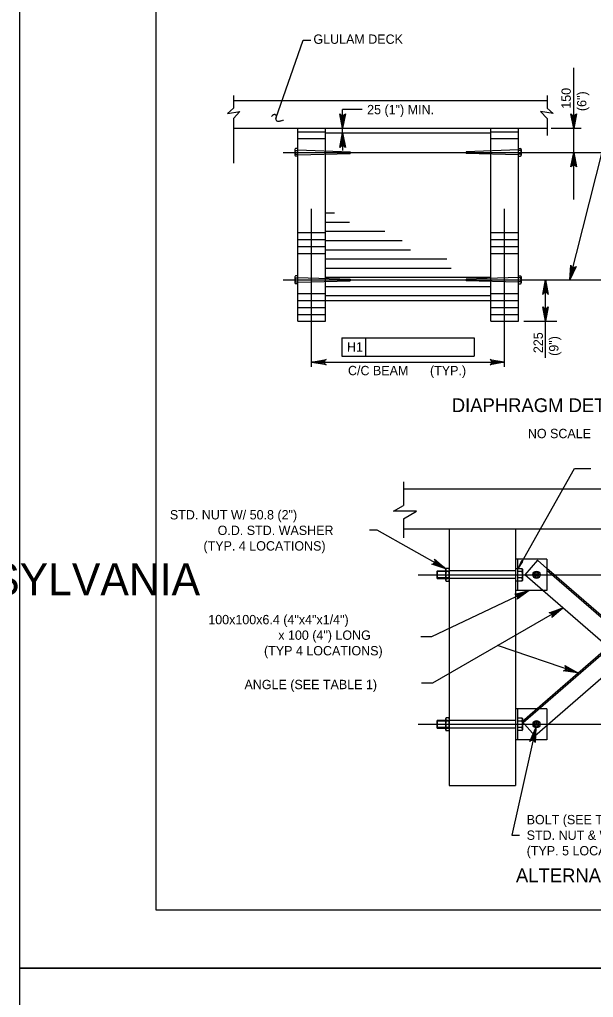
# Model space of a CAD drawing. Extents: x -13 to 81, y -176 to 0.
# Drawn here: x 34 to 41.37, y -44.38 to -31.81 of the extents above; entities that cross this region are included whole.
import ezdxf

# ---------------------------------------------------------------- set-up
doc = ezdxf.new("R2010")
doc.units = 0
for name, color, linetype in [('Level 1', 7, 'Continuous'), ('Level 3', 7, 'Continuous'), ('Level 5', 7, 'Continuous'), ('Level 63', 7, 'Continuous'), ('Level 7', 7, 'Continuous')]:
    doc.layers.add(name, color=color, linetype=linetype)

msp = doc.modelspace()

# ---------------------------------------------------------------- linework, layer by layer
at = {"layer": 'Level 1'}
msp.add_lwpolyline([(35.75, -43.25), (67.25, -43.25), (67.25, -22.75), (35.75, -22.75)], close=True, dxfattribs=at)
at = {"layer": 'Level 3'}
for p, q in [((41.07, -35.155), (41.862, -32.017)), ((37.294, -33.08), (37.642, -32.073)), ((37.642, -32.073), (37.742, -32.073)), ((41.12, -34.123), (41.12, -32.431)), ((38.401, -32.967), (38.151, -32.967)), ((40.831, -33.206), (41.217, -33.206)), ((37.386, -33.517), (44.475, -33.517)), ((37.752, -36.274), (37.752, -34.243)), ((40.232, -36.273), (40.232, -34.243)), ((37.386, -35.155), (44.465, -35.155)), ((40.757, -36.158), (40.757, -35.155)), ((40.48, -35.686), (40.903, -35.686)), ((38.142, -35.898), (38.142, -36.134)), ((38.142, -35.898), (38.444, -35.898)), ((38.444, -35.898), (38.444, -36.134)), ((39.843, -35.898), (39.843, -36.134)), ((38.142, -36.134), (39.843, -36.134)), ((37.752, -36.212), (40.232, -36.212)), ((41.129, -37.58), (41.342, -37.58))]:
    msp.add_line(p, q, dxfattribs=at)
for points in [[(41.12, -33.208), (41.085, -33.021), (41.095, -33.035), (41.107, -33.043), (41.12, -33.045), (41.132, -33.043), (41.145, -33.035), (41.155, -33.021), (41.12, -33.208), (41.145, -33.035), (41.132, -33.043), (41.12, -33.208), (41.12, -33.045), (41.107, -33.043), (41.12, -33.208), (41.095, -33.035)], [(41.12, -33.518), (41.155, -33.704), (41.145, -33.69), (41.132, -33.682), (41.12, -33.68), (41.107, -33.682), (41.095, -33.69), (41.085, -33.704), (41.12, -33.518), (41.095, -33.69), (41.107, -33.682), (41.12, -33.518), (41.12, -33.68), (41.132, -33.682), (41.12, -33.518), (41.145, -33.69)], [(41.07, -35.155), (41.082, -34.965), (41.088, -34.982), (41.098, -34.992), (41.11, -34.997), (41.122, -34.998), (41.136, -34.994), (41.15, -34.983), (41.07, -35.155), (41.136, -34.994), (41.122, -34.998), (41.07, -35.155), (41.11, -34.997), (41.098, -34.992), (41.07, -35.155), (41.088, -34.982)], [(40.757, -35.155), (40.792, -35.341), (40.782, -35.327), (40.77, -35.319), (40.757, -35.317), (40.745, -35.319), (40.732, -35.327), (40.722, -35.341), (40.757, -35.155), (40.732, -35.327), (40.745, -35.319), (40.757, -35.155), (40.757, -35.317), (40.77, -35.319), (40.757, -35.155), (40.782, -35.327)], [(40.757, -35.686), (40.722, -35.5), (40.732, -35.514), (40.745, -35.522), (40.757, -35.524), (40.77, -35.522), (40.782, -35.514), (40.792, -35.5), (40.757, -35.686), (40.782, -35.514), (40.77, -35.522), (40.757, -35.686), (40.757, -35.524), (40.745, -35.522), (40.757, -35.686), (40.732, -35.514)], [(38.444, -35.898), (38.859, -35.898), (39.843, -35.898)], [(37.752, -36.212), (37.938, -36.177), (37.924, -36.187), (37.917, -36.2), (37.914, -36.212), (37.917, -36.225), (37.924, -36.237), (37.938, -36.247), (37.752, -36.212), (37.924, -36.237), (37.917, -36.225), (37.752, -36.212), (37.914, -36.212), (37.917, -36.2), (37.752, -36.212), (37.924, -36.187)], [(40.232, -36.212), (40.046, -36.247), (40.06, -36.237), (40.068, -36.225), (40.07, -36.212), (40.068, -36.2), (40.06, -36.187), (40.046, -36.177), (40.232, -36.212), (40.06, -36.187), (40.068, -36.2), (40.232, -36.212), (40.07, -36.212), (40.068, -36.225), (40.232, -36.212), (40.06, -36.237)], [(40.401, -38.873), (41.129, -37.58)], [(40.983, -39.371), (40.839, -39.495), (40.846, -39.479), (40.847, -39.464), (40.842, -39.452), (40.834, -39.443), (40.822, -39.435), (40.804, -39.434), (40.983, -39.371), (40.822, -39.435), (40.834, -39.443), (40.983, -39.371), (40.842, -39.452), (40.847, -39.464), (40.983, -39.371), (40.846, -39.479)], [(41.173, -40.206), (40.143, -39.855)], [(41.173, -40.206), (40.985, -40.178), (41.002, -40.174), (41.013, -40.164), (41.019, -40.153), (41.021, -40.141), (41.018, -40.126), (41.008, -40.112), (41.173, -40.206), (41.018, -40.126), (41.021, -40.141), (41.173, -40.206), (41.019, -40.153), (41.013, -40.164), (41.173, -40.206), (41.002, -40.174)], [(40.632, -40.912), (40.327, -42.291), (40.425, -42.291)], [(40.632, -40.912), (40.626, -41.101), (40.619, -41.085), (40.608, -41.075), (40.597, -41.07), (40.584, -41.07), (40.57, -41.074), (40.557, -41.086), (40.632, -40.912), (40.57, -41.074), (40.584, -41.07), (40.632, -40.912), (40.597, -41.07), (40.608, -41.075), (40.632, -40.912), (40.619, -41.085)]]:
    msp.add_lwpolyline(points, dxfattribs=at)
msp.add_lwpolyline([(40.401, -38.873), (40.468, -38.774), (40.451, -38.764)], close=True, dxfattribs=at)
for centre, radius, start, end in [((37.283, -33.086), 0.0548, 124.68, 134.9991), ((37.295, -33.104), 0.0755, 108.4344, 124.68), ((37.279, -33.058), 0.0275, 81.3585, 108.4344), ((37.281, -33.049), 0.0183, 39.8065, 81.3585), ((37.273, -33.055), 0.0285, 6.7297, 39.8065), ((37.286, -33.09), 0.0599, 134.9991, 144.8647), ((37.325, -33.083), 0.0311, 150.3626, 182.6622), ((37.372, -33.08), 0.078, 182.6622, 195.9459), ((37.312, -33.097), 0.016, 195.9459, 225.4995), ((37.277, -33.055), 0.0247, 330.3626, 6.7297), ((37.318, -33.092), 0.024, 225.4995, 257.4716), ((37.325, -33.06), 0.0566, 257.4716, 278.1502), ((37.289, -32.81), 0.309, 278.1502, 281.3096), ((37.273, -32.73), 0.391, 281.3096, 284.1198), ((37.34, -32.997), 0.115, 284.1198, 288.4344), ((37.286, -32.832), 0.289, 288.4344, 291.1606)]:
    msp.add_arc(centre, radius, start, end, dxfattribs=at)
at = {"layer": 'Level 5'}
for p, q in [((36.748, -32.785), (36.748, -32.948)), ((40.779, -32.785), (40.779, -32.948)), ((36.748, -32.852), (40.779, -32.852)), ((36.748, -32.948), (36.671, -33.018)), ((36.671, -33.018), (36.832, -32.99)), ((36.832, -32.99), (36.748, -33.08)), ((38.151, -33.267), (38.151, -32.967)), ((40.856, -33.018), (40.695, -32.99)), ((40.695, -32.99), (40.779, -33.08)), ((40.779, -32.948), (40.856, -33.018)), ((36.748, -33.08), (36.748, -33.655)), ((40.779, -33.08), (40.779, -33.3)), ((36.748, -33.206), (40.779, -33.206)), ((37.575, -35.686), (37.575, -33.206)), ((37.929, -35.686), (37.929, -33.206)), ((37.929, -33.267), (40.055, -33.267)), ((38.151, -33.267), (38.151, -33.494)), ((40.055, -35.686), (40.055, -33.206)), ((40.409, -35.686), (40.409, -33.206)), ((37.537, -33.479), (37.537, -33.554)), ((37.575, -33.486), (38.246, -33.508)), ((37.575, -33.548), (38.246, -33.53)), ((38.246, -33.508), (38.246, -33.53)), ((40.409, -33.486), (39.738, -33.508)), ((39.738, -33.508), (39.738, -33.53)), ((40.409, -33.548), (39.738, -33.53)), ((40.447, -33.479), (40.447, -33.554)), ((37.537, -35.116), (37.537, -35.192)), ((37.575, -35.124), (38.246, -35.146)), ((37.575, -35.186), (38.246, -35.168)), ((38.246, -35.146), (38.246, -35.168)), ((40.409, -35.124), (39.738, -35.146)), ((39.738, -35.146), (39.738, -35.168)), ((40.409, -35.186), (39.738, -35.168)), ((40.447, -35.116), (40.447, -35.192)), ((37.929, -35.421), (40.055, -35.421)), ((37.575, -35.686), (37.929, -35.686)), ((40.055, -35.686), (40.409, -35.686)), ((38.932, -37.752), (38.932, -38.053)), ((38.932, -37.842), (44.562, -37.842)), ((38.804, -38.127), (38.932, -38.053)), ((39.102, -38.127), (38.804, -38.127)), ((38.932, -38.225), (39.102, -38.127)), ((38.932, -38.225), (38.932, -38.47)), ((38.932, -38.354), (44.562, -38.354)), ((39.522, -38.354), (39.522, -41.653)), ((40.373, -38.354), (40.373, -41.653)), ((40.373, -38.743), (40.373, -39.145)), ((40.776, -38.743), (40.373, -38.743)), ((40.398, -38.743), (40.398, -39.145)), ((40.458, -40.828), (42.84, -38.756)), ((40.471, -40.842), (42.853, -38.771)), ((40.654, -38.756), (40.491, -38.944)), ((40.776, -38.862), (40.654, -38.756)), ((40.776, -38.743), (40.776, -39.145)), ((39.121, -38.944), (44.373, -38.944)), ((39.367, -38.897), (39.361, -38.903)), ((39.361, -38.903), (39.361, -38.985)), ((39.367, -38.897), (39.367, -38.991)), ((39.522, -38.897), (39.367, -38.897)), ((39.522, -38.903), (39.367, -38.903)), ((39.469, -38.944), (39.528, -38.944)), ((39.481, -38.862), (39.475, -38.873)), ((39.475, -38.873), (39.475, -39.015)), ((39.522, -38.897), (39.475, -38.897)), ((39.516, -38.862), (39.481, -38.862)), ((39.516, -38.903), (39.481, -38.903)), ((39.516, -38.862), (39.522, -38.873)), ((39.522, -38.873), (39.522, -39.015)), ((40.373, -38.894), (39.522, -38.894)), ((39.522, -38.897), (39.522, -38.991)), ((40.373, -38.865), (40.398, -38.865)), ((40.398, -38.897), (40.396, -38.897)), ((40.398, -38.873), (40.398, -39.015)), ((40.401, -38.873), (40.398, -38.873)), ((40.401, -39.026), (40.401, -38.862)), ((40.401, -38.862), (40.456, -38.862)), ((40.456, -38.903), (40.401, -38.903)), ((40.456, -38.862), (40.462, -38.873)), ((40.462, -38.873), (40.462, -39.015)), ((40.723, -39.145), (40.491, -38.944)), ((40.62, -41.015), (43.002, -38.944)), ((41.747, -39.707), (40.776, -38.862)), ((41.734, -39.721), (40.776, -38.888)), ((39.361, -38.985), (39.367, -38.991)), ((39.522, -38.985), (39.367, -38.985)), ((39.367, -38.991), (39.522, -38.991)), ((39.522, -38.991), (39.475, -38.991)), ((39.475, -39.015), (39.481, -39.026)), ((39.516, -38.985), (39.481, -38.985)), ((39.481, -39.026), (39.516, -39.026)), ((39.522, -39.015), (39.516, -39.026)), ((40.373, -38.994), (39.522, -38.994)), ((40.373, -39.023), (40.398, -39.023)), ((40.398, -38.991), (40.396, -38.991)), ((40.456, -38.985), (40.401, -38.985)), ((40.456, -39.026), (40.401, -39.026)), ((40.462, -39.015), (40.456, -39.026)), ((40.776, -39.145), (40.373, -39.145)), ((41.558, -39.871), (40.723, -39.145)), ((40.373, -40.665), (40.373, -41.066)), ((40.645, -40.665), (40.373, -40.665)), ((40.398, -40.665), (40.398, -41.066)), ((40.776, -40.665), (40.675, -40.665)), ((40.776, -40.665), (40.776, -40.88)), ((39.367, -40.818), (39.361, -40.825)), ((39.361, -40.825), (39.361, -40.906)), ((39.522, -40.818), (39.367, -40.818)), ((39.367, -40.818), (39.367, -40.913)), ((39.522, -40.825), (39.367, -40.825)), ((39.481, -40.784), (39.475, -40.794)), ((39.475, -40.794), (39.475, -40.936)), ((39.522, -40.818), (39.475, -40.818)), ((39.516, -40.784), (39.481, -40.784)), ((39.516, -40.825), (39.481, -40.825)), ((39.516, -40.784), (39.522, -40.794)), ((39.522, -40.794), (39.522, -40.936)), ((40.373, -40.815), (39.522, -40.815)), ((39.522, -40.818), (39.522, -40.913)), ((40.398, -40.818), (40.396, -40.818)), ((40.398, -40.795), (40.398, -40.936)), ((40.401, -40.795), (40.398, -40.795)), ((40.401, -40.947), (40.401, -40.784)), ((40.401, -40.784), (40.456, -40.784)), ((40.456, -40.825), (40.401, -40.825)), ((40.456, -40.784), (40.462, -40.794)), ((40.458, -40.828), (40.62, -41.015)), ((40.462, -40.794), (40.462, -40.936)), ((39.121, -40.865), (44.373, -40.865)), ((39.361, -40.906), (39.367, -40.913)), ((39.522, -40.906), (39.367, -40.906)), ((39.367, -40.913), (39.522, -40.913)), ((39.469, -40.865), (39.528, -40.865)), ((39.522, -40.913), (39.475, -40.913)), ((39.475, -40.936), (39.481, -40.947)), ((39.516, -40.906), (39.481, -40.906)), ((39.481, -40.947), (39.516, -40.947)), ((39.522, -40.936), (39.516, -40.947)), ((40.373, -40.915), (39.522, -40.915)), ((40.398, -40.913), (40.396, -40.913)), ((40.456, -40.906), (40.401, -40.906)), ((40.456, -40.947), (40.401, -40.947)), ((40.462, -40.936), (40.456, -40.947)), ((40.776, -40.88), (40.776, -41.066)), ((40.776, -41.066), (40.373, -41.066)), ((39.522, -41.653), (40.373, -41.653))]:
    msp.add_line(p, q, dxfattribs=at)
for points in [[(38.151, -33.206), (38.117, -33.02), (38.126, -33.034), (38.139, -33.041), (38.151, -33.044), (38.164, -33.041), (38.176, -33.034), (38.186, -33.02), (38.151, -33.206), (38.176, -33.034), (38.164, -33.041), (38.151, -33.206), (38.151, -33.044), (38.139, -33.041), (38.151, -33.206), (38.126, -33.034)], [(38.151, -33.267), (38.186, -33.453), (38.176, -33.439), (38.164, -33.431), (38.151, -33.429), (38.139, -33.431), (38.126, -33.439), (38.117, -33.453), (38.151, -33.267), (38.126, -33.439), (38.139, -33.431), (38.151, -33.267), (38.151, -33.429), (38.164, -33.431), (38.151, -33.267), (38.176, -33.439)], [(39.479, -38.867), (38.594, -38.373), (38.495, -38.373)], [(39.479, -38.867), (39.299, -38.806), (39.316, -38.805), (39.329, -38.797), (39.337, -38.788), (39.341, -38.776), (39.341, -38.761), (39.333, -38.745), (39.479, -38.867), (39.341, -38.761), (39.341, -38.776), (39.479, -38.867), (39.337, -38.788), (39.329, -38.797), (39.479, -38.867), (39.316, -38.805)], [(40.548, -39.145), (39.291, -39.743), (39.158, -39.743)], [(40.548, -39.145), (40.394, -39.257), (40.403, -39.241), (40.404, -39.227), (40.401, -39.215), (40.394, -39.204), (40.382, -39.196), (40.364, -39.194), (40.548, -39.145), (40.382, -39.196), (40.394, -39.204), (40.548, -39.145), (40.401, -39.215), (40.404, -39.227), (40.548, -39.145), (40.403, -39.241)], [(40.983, -39.371), (39.308, -40.335), (39.164, -40.335)]]:
    msp.add_lwpolyline(points, dxfattribs=at)
for centre, radius in [((40.642, -38.944), 0.0472), ((40.642, -38.944), 0.0333), ((40.642, -38.944), 0.0167), ((40.642, -40.865), 0.0472), ((40.642, -40.865), 0.0333), ((40.642, -40.865), 0.0167)]:
    msp.add_circle(centre, radius, dxfattribs=at)
for centre, radius, start, end in [((37.55, -33.479), 0.0126, 107.4518, 252.5482), ((37.577, -33.516), 0.0397, 141.05, 218.95), ((37.551, -33.554), 0.0139, 111.2869, 178.1729), ((40.434, -33.479), 0.0126, 287.4518, 72.5482), ((40.407, -33.516), 0.0397, 321.05, 38.95), ((40.433, -33.554), 0.0139, 1.8271, 68.7131), ((37.551, -33.554), 0.0139, 178.1729, 248.7131), ((40.433, -33.554), 0.0139, 291.2869, 1.8271), ((37.55, -35.117), 0.0126, 107.4518, 252.5482), ((37.577, -35.154), 0.0397, 141.05, 218.95), ((37.551, -35.192), 0.0139, 111.2869, 178.1729), ((40.434, -35.117), 0.0126, 287.4518, 72.5482), ((40.407, -35.154), 0.0397, 321.05, 38.95), ((40.433, -35.192), 0.0139, 1.8271, 68.7131), ((37.551, -35.192), 0.0139, 178.1729, 248.7131), ((40.433, -35.192), 0.0139, 291.2869, 1.8271), ((39.512, -38.883), 0.0366, 146, 214), ((39.612, -38.944), 0.137, 162.6175, 197.3825), ((39.486, -38.883), 0.0366, 326, 34), ((39.385, -38.944), 0.137, 342.6175, 17.3825), ((40.425, -38.883), 0.0366, 326, 34), ((40.325, -38.944), 0.137, 342.6175, 17.3825), ((39.512, -39.006), 0.0366, 146, 214), ((39.486, -39.006), 0.0366, 326, 34), ((40.425, -39.006), 0.0366, 326, 34), ((39.512, -40.804), 0.0366, 146, 214), ((39.612, -40.865), 0.137, 162.6175, 197.3825), ((39.486, -40.804), 0.0366, 326, 34), ((39.385, -40.865), 0.137, 342.6175, 17.3825), ((40.425, -40.804), 0.0366, 326, 34), ((40.325, -40.865), 0.137, 342.6175, 17.3825), ((39.512, -40.927), 0.0366, 146, 214), ((39.486, -40.927), 0.0366, 326, 34), ((40.425, -40.927), 0.0366, 326, 34)]:
    msp.add_arc(centre, radius, start, end, dxfattribs=at)
at = {"layer": 'Level 63'}
for points in [[(34, -44), (68, -44), (68, -22), (34, -22)], [(34, -66), (68, -66), (68, -44), (34, -44)]]:
    msp.add_lwpolyline(points, close=True, dxfattribs=at)
at = {"layer": 'Level 7'}
for p, q in [((37.575, -33.251), (37.929, -33.251)), ((40.055, -33.251), (40.409, -33.251)), ((37.575, -33.34), (37.929, -33.34)), ((40.055, -33.34), (40.409, -33.34)), ((37.575, -33.467), (37.546, -33.467)), ((37.546, -33.491), (37.575, -33.491)), ((37.546, -33.541), (37.575, -33.541)), ((37.575, -33.567), (37.575, -33.467)), ((40.409, -33.467), (40.438, -33.467)), ((40.409, -33.567), (40.409, -33.467)), ((40.438, -33.491), (40.409, -33.491)), ((40.438, -33.541), (40.409, -33.541)), ((37.575, -33.567), (37.546, -33.567)), ((40.409, -33.567), (40.438, -33.567)), ((37.929, -34.176), (37.937, -34.176)), ((37.929, -34.294), (38.047, -34.294)), ((37.929, -34.412), (38.24, -34.412)), ((37.575, -34.548), (37.929, -34.548)), ((37.929, -34.53), (38.695, -34.53)), ((40.055, -34.548), (40.409, -34.548)), ((37.575, -34.637), (37.929, -34.637)), ((37.929, -34.648), (38.918, -34.648)), ((40.055, -34.637), (40.409, -34.637)), ((37.575, -34.725), (37.929, -34.725)), ((37.929, -34.767), (39.025, -34.767)), ((40.055, -34.725), (40.409, -34.725)), ((37.575, -34.814), (37.929, -34.814)), ((37.929, -34.885), (39.488, -34.885)), ((40.055, -34.814), (40.409, -34.814)), ((37.929, -35.003), (39.547, -35.003)), ((37.575, -35.105), (37.546, -35.105)), ((37.546, -35.129), (37.575, -35.129)), ((37.546, -35.179), (37.575, -35.179)), ((37.575, -35.205), (37.575, -35.105)), ((37.929, -35.121), (40.055, -35.121)), ((40.409, -35.205), (40.409, -35.105)), ((40.409, -35.105), (40.438, -35.105)), ((40.438, -35.129), (40.409, -35.129)), ((40.438, -35.179), (40.409, -35.179)), ((37.575, -35.205), (37.546, -35.205)), ((37.929, -35.239), (40.055, -35.239)), ((40.409, -35.205), (40.438, -35.205)), ((37.575, -35.332), (37.929, -35.332)), ((37.575, -35.421), (37.929, -35.421)), ((37.929, -35.357), (40.055, -35.357)), ((40.055, -35.332), (40.409, -35.332)), ((40.055, -35.421), (40.409, -35.421)), ((37.575, -35.509), (37.929, -35.509)), ((40.055, -35.509), (40.409, -35.509)), ((37.575, -35.598), (37.929, -35.598)), ((40.055, -35.598), (40.409, -35.598))]:
    msp.add_line(p, q, dxfattribs=at)

# ---------------------------------------------------------------- texts
at = {"layer": 'Level 1'}
msp.add_text('COMMONWEALTH OF PENNSYLVANIA', height=0.41048, dxfattribs=at).set_placement((26.194, -39.207))
at = {"layer": 'Level 3'}
for s, height, p in [('GLULAM DECK', 0.12, (37.776, -32.122)), ('25 (1") MIN.', 0.12, (38.466, -33.027)), ('C/C BEAM', 0.12, (38.22, -36.38)), ('(TYP.)', 0.12, (39.274, -36.38)), ('DIAPHRAGM DETAILS', 0.17717, (39.554, -36.854)), ('NO SCALE', 0.12, (40.531, -37.189)), (' STD. NUT W/ 50.8 (2")', 0.12, (35.887, -38.233)), ('O.D. STD. WASHER', 0.12, (36.545, -38.433)), ('(TYP. 4 LOCATIONS)', 0.12, (36.363, -38.633)), ('100x100x6.4 (4"x4"x1/4")', 0.12, (36.425, -39.58)), ('x 100 (4") LONG', 0.12, (37.324, -39.78)), ('(TYP 4 LOCATIONS)', 0.12, (37.141, -39.98)), ('ANGLE (SEE TABLE 1)', 0.12, (36.89, -40.414)), ('BOLT (SEE TABLE 1) W/', 0.12, (40.516, -42.15)), ('STD. NUT & WASHERS', 0.12, (40.516, -42.35)), ('(TYP. 5 LOCATIONS)', 0.12, (40.516, -42.55)), ('ALTERNATE STEEL CROSS BRACE DETAILS', 0.17717, (40.378, -42.895))]:
    msp.add_text(s, height=height, dxfattribs=at).set_placement(p)
for s, rotation, p in [('150', 90, (41.083, -32.956)), ('(6")', 90, (41.283, -32.986)), ('225', 90, (40.724, -36.096)), ('(9")', 90, (40.924, -36.131)), ('H1', 359.9382, (38.207, -36.076))]:
    msp.add_text(s, height=0.12, rotation=rotation, dxfattribs=at).set_placement(p)

doc.saveas('drawing.dxf')
